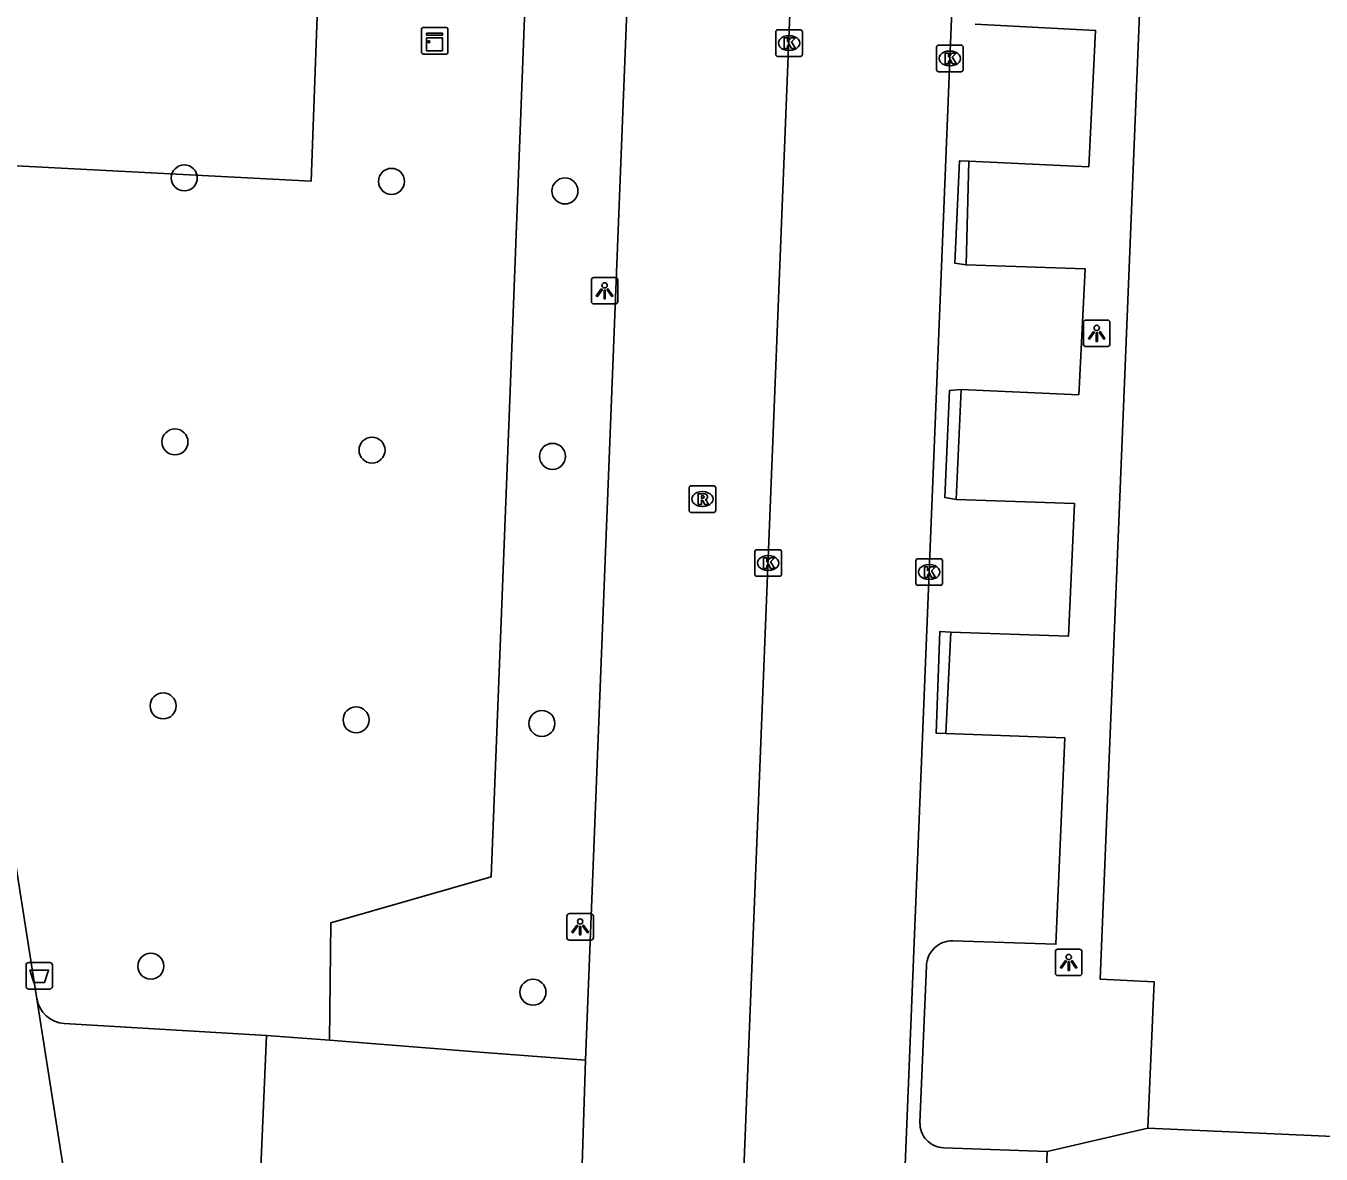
# Model space of a CAD drawing. Extents: x 160077 to 160945, y 386481 to 387498.
# Drawn here: x 160812.49 to 160861.22, y 386720.98 to 386763.42 of the extents above; entities that cross this region are included whole.
import ezdxf

# ---------------------------------------------------------------- set-up
doc = ezdxf.new("R2010")
doc.units = 0
for name, color, linetype in [('IMGEO_Afvalbak', 7, 'Continuous'), ('IMGEO_Boom', 7, 'Continuous'), ('IMGEO_Groenvoorziening', 7, 'Continuous'), ('IMGEO_Kast', 7, 'Continuous'), ('IMGEO_Kolk', 7, 'Continuous'), ('IMGEO_Lichtpunt', 7, 'Continuous'), ('IMGEO_Pand', 7, 'Continuous'), ('IMGEO_Parkeervlak_open', 7, 'Continuous'), ('IMGEO_Rijbaan_lokaal_open', 7, 'Continuous'), ('IMGEO_Rioolput', 7, 'Continuous'), ('IMGEO_Voetpad_open', 7, 'Continuous')]:
    doc.layers.add(name, color=color, linetype=linetype)

msp = doc.modelspace()

# ---------------------------------------------------------------- linework, layer by layer
at = {"layer": 'IMGEO_Afvalbak'}
for p, q in [((160812.495, 386727.285), (160812.495, 386728.085)), ((160812.495, 386728.085), (160812.495, 386727.285)), ((160812.595, 386728.185), (160813.385, 386728.185)), ((160813.385, 386728.185), (160812.595, 386728.185)), ((160813.485, 386728.085), (160813.485, 386727.285)), ((160813.485, 386727.285), (160813.485, 386728.085)), ((160813.385, 386727.185), (160812.595, 386727.185)), ((160812.595, 386727.185), (160813.385, 386727.185))]:
    msp.add_line(p, q, dxfattribs=at)
msp.add_lwpolyline([(160812.638, 386727.899), (160813.342, 386727.899), (160813.193, 386727.429), (160812.787, 386727.429), (160812.638, 386727.899)], dxfattribs=at)
for centre, start, end in [((160812.595, 386728.085), 90, 180), ((160812.595, 386728.085), 90, 180), ((160813.385, 386728.085), 0, 90), ((160813.385, 386728.085), 360, 90), ((160812.595, 386727.285), 180, 270), ((160812.595, 386727.285), 180, 270), ((160813.385, 386727.285), 270, 0), ((160813.385, 386727.285), 270, 0)]:
    msp.add_arc(centre, 0.1, start, end, dxfattribs=at)
at = {"layer": 'IMGEO_Boom'}
for centre in [(160818.448, 386757.702), (160826.243, 386757.571), (160832.77, 386757.211), (160818.097, 386747.77), (160825.511, 386747.461), (160832.301, 386747.226), (160817.65, 386737.839), (160824.912, 386737.314), (160831.902, 386737.178), (160817.19, 386728.047), (160831.566, 386727.067)]:
    msp.add_circle(centre, 0.489, dxfattribs=at)
at = {"layer": 'IMGEO_Groenvoorziening'}
for points in [[(160808.027, 386758.373), (160823.217, 386757.574), (160823.518, 386765.871)], [(160831.285, 386765.525), (160831.303, 386765.056), (160830.716, 386750), (160829.991, 386731.407), (160823.961, 386729.678), (160823.913, 386725.259)], [(160821.538, 386725.444), (160823.913, 386725.259)], [(160823.913, 386725.259), (160829.734, 386724.806), (160833.542, 386724.516)]]:
    msp.add_lwpolyline(points, dxfattribs=at)
at = {"layer": 'IMGEO_Kast'}
for p, q in [((160827.442, 386763.362), (160828.283, 386763.362)), ((160828.283, 386763.362), (160827.442, 386763.362)), ((160827.367, 386762.437), (160827.367, 386763.278)), ((160827.367, 386763.278), (160827.367, 386762.437)), ((160828.367, 386763.287), (160828.367, 386762.446)), ((160828.367, 386762.446), (160828.367, 386763.287)), ((160828.292, 386762.362), (160827.451, 386762.362)), ((160827.451, 386762.362), (160828.292, 386762.362))]:
    msp.add_line(p, q, dxfattribs=at)
for points in [[(160827.562, 386763.152), (160828.162, 386763.152), (160828.162, 386763.067), (160827.562, 386763.067), (160827.562, 386763.152)], [(160827.562, 386762.977), (160828.162, 386762.977), (160828.162, 386762.488), (160827.562, 386762.488), (160827.562, 386762.977)]]:
    msp.add_lwpolyline(points, dxfattribs=at)
msp.add_circle((160827.646, 386762.826), 0.0377, dxfattribs=at)
for centre, start, end in [((160827.445, 386763.284), 92.4484, 184.2845), ((160827.445, 386763.284), 92.4484, 184.2845), ((160828.289, 386763.284), 2.4484, 94.2845), ((160828.289, 386763.284), 2.4484, 94.2845), ((160827.445, 386762.44), 182.4484, 274.2845), ((160827.445, 386762.44), 182.4484, 274.2845), ((160828.289, 386762.44), 272.4484, 4.2845), ((160828.289, 386762.44), 272.4484, 4.2845)]:
    msp.add_arc(centre, 0.0779, start, end, dxfattribs=at)
at = {"layer": 'IMGEO_Kolk'}
for p, q in [((160840.7, 386762.347), (160840.7, 386763.199)), ((160840.775, 386763.273), (160841.627, 386763.273)), ((160841.188, 386763.053), (160841.213, 386763.053)), ((160841.701, 386763.199), (160841.701, 386762.347)), ((160841.211, 386762.493), (160841.186, 386762.493)), ((160846.751, 386761.77), (160846.751, 386762.622)), ((160846.826, 386762.696), (160847.678, 386762.696)), ((160847.239, 386762.476), (160847.264, 386762.476)), ((160847.752, 386762.622), (160847.752, 386761.77)), ((160841.627, 386762.273), (160840.775, 386762.273)), ((160847.262, 386761.916), (160847.237, 386761.916)), ((160847.678, 386761.696), (160846.826, 386761.696)), ((160839.916, 386742.788), (160839.916, 386743.64)), ((160839.991, 386743.714), (160840.843, 386743.714)), ((160840.404, 386743.494), (160840.429, 386743.494)), ((160840.917, 386743.64), (160840.917, 386742.788)), ((160846.046, 386743.375), (160846.898, 386743.375)), ((160840.427, 386742.934), (160840.402, 386742.934)), ((160845.971, 386742.449), (160845.971, 386743.301)), ((160846.459, 386743.155), (160846.484, 386743.155)), ((160846.972, 386743.301), (160846.972, 386742.449)), ((160840.843, 386742.714), (160839.991, 386742.714)), ((160846.898, 386742.375), (160846.046, 386742.375)), ((160846.482, 386742.595), (160846.457, 386742.595))]:
    msp.add_line(p, q, dxfattribs=at)
for points in [[(160840.7, 386762.347), (160840.7, 386763.199)], [(160840.775, 386763.273), (160841.627, 386763.273)], [(160841.021, 386762.973), (160841.144, 386762.973), (160841.144, 386762.822), (160841.274, 386762.973), (160841.438, 386762.973), (160841.292, 386762.822), (160841.445, 386762.573), (160841.293, 386762.573), (160841.208, 386762.737), (160841.144, 386762.67), (160841.144, 386762.573), (160841.021, 386762.573), (160841.021, 386762.973)], [(160841.701, 386763.199), (160841.701, 386762.347)], [(160846.751, 386761.77), (160846.751, 386762.622)], [(160846.826, 386762.696), (160847.678, 386762.696)], [(160847.072, 386762.396), (160847.195, 386762.396), (160847.195, 386762.245), (160847.325, 386762.396), (160847.489, 386762.396), (160847.343, 386762.245), (160847.496, 386761.996), (160847.344, 386761.996), (160847.259, 386762.16), (160847.195, 386762.093), (160847.195, 386761.996), (160847.072, 386761.996), (160847.072, 386762.396)], [(160847.752, 386762.622), (160847.752, 386761.77)], [(160841.627, 386762.273), (160840.775, 386762.273)], [(160847.678, 386761.696), (160846.826, 386761.696)], [(160839.916, 386742.788), (160839.916, 386743.64)], [(160839.991, 386743.714), (160840.843, 386743.714)], [(160840.237, 386743.414), (160840.36, 386743.414), (160840.36, 386743.263), (160840.49, 386743.414), (160840.654, 386743.414), (160840.508, 386743.263), (160840.661, 386743.014), (160840.509, 386743.014), (160840.424, 386743.178), (160840.36, 386743.111), (160840.36, 386743.014), (160840.237, 386743.014), (160840.237, 386743.414)], [(160840.917, 386743.64), (160840.917, 386742.788)], [(160846.046, 386743.375), (160846.898, 386743.375)], [(160845.971, 386742.449), (160845.971, 386743.301)], [(160846.292, 386743.075), (160846.415, 386743.075), (160846.415, 386742.924), (160846.545, 386743.075), (160846.709, 386743.075), (160846.563, 386742.924), (160846.716, 386742.675), (160846.564, 386742.675), (160846.479, 386742.839), (160846.415, 386742.772), (160846.415, 386742.675), (160846.292, 386742.675), (160846.292, 386743.075)], [(160846.972, 386743.301), (160846.972, 386742.449)], [(160840.843, 386742.714), (160839.991, 386742.714)], [(160846.898, 386742.375), (160846.046, 386742.375)]]:
    msp.add_lwpolyline(points, dxfattribs=at)
for centre, start, end in [((160840.777, 386763.197), 91.552, 178.448), ((160840.777, 386763.197), 91.552, 178.448), ((160841.625, 386763.197), 1.552, 88.448), ((160841.625, 386763.197), 1.552, 88.448), ((160840.777, 386762.349), 181.552, 268.448), ((160840.777, 386762.349), 181.552, 268.448), ((160841.625, 386762.349), 271.552, 358.448), ((160841.625, 386762.349), 271.552, 358.448), ((160846.828, 386762.62), 91.552, 178.448), ((160846.828, 386762.62), 91.552, 178.448), ((160847.676, 386762.62), 1.552, 88.448), ((160847.676, 386762.62), 1.552, 88.448), ((160846.828, 386761.772), 181.552, 268.448), ((160846.828, 386761.772), 181.552, 268.448), ((160847.676, 386761.772), 271.552, 358.448), ((160847.676, 386761.772), 271.552, 358.448), ((160839.993, 386743.638), 91.552, 178.448), ((160839.993, 386743.638), 91.552, 178.448), ((160840.841, 386743.638), 1.552, 88.448), ((160840.841, 386743.638), 1.552, 88.448), ((160846.048, 386743.299), 91.552, 178.448), ((160846.048, 386743.299), 91.552, 178.448), ((160846.896, 386743.299), 1.552, 88.448), ((160846.896, 386743.299), 1.552, 88.448), ((160839.993, 386742.79), 181.552, 268.448), ((160839.993, 386742.79), 181.552, 268.448), ((160840.841, 386742.79), 271.552, 358.448), ((160840.841, 386742.79), 271.552, 358.448), ((160846.048, 386742.451), 181.552, 268.448), ((160846.048, 386742.451), 181.552, 268.448), ((160846.896, 386742.451), 271.552, 358.448), ((160846.896, 386742.451), 271.552, 358.448)]:
    msp.add_arc(centre, 0.0765, start, end, dxfattribs=at)
for centre, major_axis, ratio, start_param, end_param in [((160841.187, 386762.773), (-0.387, 0.002), 0.722429, 4.712389, 7.853982), ((160841.212, 386762.773), (-0.39, 0.002), 0.717154, 1.570796, 4.712389), ((160847.238, 386762.196), (-0.387, 0.002), 0.722429, 4.712389, 7.853982), ((160847.263, 386762.196), (-0.39, 0.002), 0.717154, 1.570796, 4.712389), ((160840.403, 386743.214), (-0.387, 0.002), 0.722429, 4.712389, 7.853982), ((160840.428, 386743.214), (-0.39, 0.002), 0.717154, 1.570796, 4.712389), ((160846.458, 386742.875), (-0.387, 0.002), 0.722429, 4.712389, 7.853982), ((160846.483, 386742.875), (-0.39, 0.002), 0.717154, 1.570796, 4.712389)]:
    msp.add_ellipse(centre, major_axis=major_axis, ratio=ratio, start_param=start_param, end_param=end_param, dxfattribs=at)
at = {"layer": 'IMGEO_Lichtpunt'}
for p, q in [((160833.763, 386753.862), (160833.763, 386753.055)), ((160833.763, 386753.862), (160833.763, 386753.055)), ((160834.665, 386753.957), (160833.857, 386753.957)), ((160834.665, 386753.957), (160833.857, 386753.957)), ((160834.759, 386753.055), (160834.759, 386753.862)), ((160834.759, 386753.055), (160834.759, 386753.862)), ((160833.857, 386752.961), (160834.665, 386752.961)), ((160833.857, 386752.961), (160834.665, 386752.961)), ((160852.276, 386752.26), (160852.276, 386751.453)), ((160852.276, 386752.26), (160852.276, 386751.453)), ((160853.178, 386752.355), (160852.37, 386752.355)), ((160853.178, 386752.355), (160852.37, 386752.355)), ((160853.272, 386751.453), (160853.272, 386752.26)), ((160853.272, 386751.453), (160853.272, 386752.26)), ((160852.37, 386751.359), (160853.178, 386751.359)), ((160852.37, 386751.359), (160853.178, 386751.359)), ((160832.842, 386729.929), (160832.842, 386729.122)), ((160832.842, 386729.929), (160832.842, 386729.122)), ((160833.744, 386730.024), (160832.936, 386730.024)), ((160833.744, 386730.024), (160832.936, 386730.024)), ((160833.838, 386729.122), (160833.838, 386729.929)), ((160833.838, 386729.122), (160833.838, 386729.929)), ((160832.936, 386729.028), (160833.744, 386729.028)), ((160832.936, 386729.028), (160833.744, 386729.028)), ((160851.223, 386728.594), (160851.223, 386727.787)), ((160851.223, 386728.594), (160851.223, 386727.787)), ((160852.125, 386728.689), (160851.317, 386728.689)), ((160852.125, 386728.689), (160851.317, 386728.689)), ((160852.219, 386727.787), (160852.219, 386728.594)), ((160852.219, 386727.787), (160852.219, 386728.594)), ((160851.317, 386727.693), (160852.125, 386727.693)), ((160851.317, 386727.693), (160852.125, 386727.693))]:
    msp.add_line(p, q, dxfattribs=at)
for points in [[(160834.137, 386753.526), (160834.176, 386753.498), (160833.988, 386753.236), (160833.95, 386753.263), (160834.137, 386753.526)], [(160834.239, 386753.478), (160834.286, 386753.478), (160834.286, 386753.156), (160834.239, 386753.156), (160834.239, 386753.478)], [(160834.349, 386753.498), (160834.387, 386753.525), (160834.574, 386753.263), (160834.535, 386753.235), (160834.349, 386753.498)], [(160852.65, 386751.924), (160852.689, 386751.896), (160852.501, 386751.634), (160852.463, 386751.661), (160852.65, 386751.924)], [(160852.752, 386751.876), (160852.799, 386751.876), (160852.799, 386751.554), (160852.752, 386751.554), (160852.752, 386751.876)], [(160852.862, 386751.896), (160852.9, 386751.923), (160853.087, 386751.661), (160853.048, 386751.633), (160852.862, 386751.896)], [(160833.216, 386729.593), (160833.255, 386729.565), (160833.067, 386729.303), (160833.029, 386729.33), (160833.216, 386729.593)], [(160833.318, 386729.545), (160833.365, 386729.545), (160833.365, 386729.223), (160833.318, 386729.223), (160833.318, 386729.545)], [(160833.428, 386729.565), (160833.466, 386729.592), (160833.653, 386729.33), (160833.614, 386729.302), (160833.428, 386729.565)], [(160851.597, 386728.258), (160851.636, 386728.23), (160851.448, 386727.968), (160851.41, 386727.995), (160851.597, 386728.258)], [(160851.809, 386728.23), (160851.847, 386728.257), (160852.034, 386727.995), (160851.995, 386727.967), (160851.809, 386728.23)], [(160851.699, 386728.21), (160851.746, 386728.21), (160851.746, 386727.888), (160851.699, 386727.888), (160851.699, 386728.21)]]:
    msp.add_lwpolyline(points, dxfattribs=at)
for centre in [(160834.262, 386753.66), (160852.775, 386752.058), (160833.341, 386729.727), (160851.722, 386728.392)]:
    msp.add_circle(centre, 0.0994, dxfattribs=at)
for centre, start, end in [((160833.857, 386753.862), 90, 180), ((160833.857, 386753.862), 90, 180), ((160834.665, 386753.862), 0, 90), ((160834.665, 386753.862), 0, 90), ((160833.857, 386753.055), 180, 270), ((160833.857, 386753.055), 180, 270), ((160834.665, 386753.055), 270, 0), ((160834.665, 386753.055), 270, 360), ((160852.37, 386752.26), 90, 180), ((160852.37, 386752.26), 90, 180), ((160853.178, 386752.26), 0, 90), ((160853.178, 386752.26), 0, 90), ((160852.37, 386751.453), 180, 270), ((160852.37, 386751.453), 180, 270), ((160853.178, 386751.453), 270, 0), ((160853.178, 386751.453), 270, 360), ((160832.936, 386729.929), 90, 180), ((160832.936, 386729.929), 90, 180), ((160833.744, 386729.929), 0, 90), ((160833.744, 386729.929), 0, 90), ((160832.936, 386729.122), 180, 270), ((160832.936, 386729.122), 180, 270), ((160833.744, 386729.122), 270, 0), ((160833.744, 386729.122), 270, 360), ((160851.317, 386728.594), 90, 180), ((160851.317, 386728.594), 90, 180), ((160852.125, 386728.594), 0, 90), ((160852.125, 386728.594), 0, 90), ((160851.317, 386727.787), 180, 270), ((160851.317, 386727.787), 180, 270), ((160852.125, 386727.787), 270, 0), ((160852.125, 386727.787), 270, 360)]:
    msp.add_arc(centre, 0.0946, start, end, dxfattribs=at)
at = {"layer": 'IMGEO_Pand'}
for points in [[(160854.694, 386721.954), (160854.941, 386727.457), (160852.907, 386727.563), (160853.818, 386750), (160855.447, 386790.101), (160853.733, 386790.177)], [(160863.07, 386721.582), (160854.694, 386721.954)]]:
    msp.add_lwpolyline(points, dxfattribs=at)
at = {"layer": 'IMGEO_Parkeervlak_open'}
for points in [[(160833.542, 386724.516), (160834.54, 386750), (160835.977, 386786.254)], [(160813.926, 386725.893), (160821.538, 386725.444)], [(160821.538, 386725.444), (160820.414, 386699.16), (160820.1, 386692.52)], [(160833.542, 386724.516), (160832.741, 386699.397), (160832.435, 386692.071)]]:
    msp.add_lwpolyline(points, dxfattribs=at)
msp.add_arc((160813.995, 386726.998), 1.107, 189.1298, 266.4399, dxfattribs=at)
at = {"layer": 'IMGEO_Rijbaan_lokaal_open'}
for points in [[(160838.354, 386691.756), (160840.676, 386750), (160842.26, 386789.749)], [(160848.354, 386789.544), (160846.759, 386750), (160844.396, 386691.434)]]:
    msp.add_lwpolyline(points, dxfattribs=at)
at = {"layer": 'IMGEO_Rioolput'}
for p, q in [((160837.44, 386745.193), (160837.44, 386746.045)), ((160837.515, 386746.119), (160838.367, 386746.119)), ((160837.928, 386745.899), (160837.953, 386745.899)), ((160838.441, 386746.045), (160838.441, 386745.193)), ((160837.951, 386745.339), (160837.926, 386745.339)), ((160838.367, 386745.119), (160837.515, 386745.119))]:
    msp.add_line(p, q, dxfattribs=at)
for points in [[(160837.44, 386745.193), (160837.44, 386746.045)], [(160837.515, 386746.119), (160838.367, 386746.119)], [(160838.029, 386745.817), (160837.777, 386745.819), (160837.777, 386745.419)], [(160838.441, 386746.045), (160838.441, 386745.193)], [(160837.777, 386745.419), (160837.901, 386745.419), (160837.901, 386745.581), (160837.912, 386745.581)], [(160837.955, 386745.738), (160837.901, 386745.738), (160837.901, 386745.657)], [(160837.901, 386745.657), (160837.953, 386745.657)], [(160837.959, 386745.552), (160838.03, 386745.419), (160838.17, 386745.419), (160838.105, 386745.545)], [(160838.367, 386745.119), (160837.515, 386745.119)]]:
    msp.add_lwpolyline(points, dxfattribs=at)
for centre, radius, start, end in [((160837.517, 386746.043), 0.0765, 91.552, 178.448), ((160837.517, 386746.043), 0.0765, 91.552, 178.448), ((160838.028, 386745.707), 0.109, 350.3612, 89.416), ((160838.365, 386746.043), 0.0765, 1.552, 88.448), ((160838.365, 386746.043), 0.0765, 1.552, 88.448), ((160837.911, 386745.528), 0.0533, 26.0293, 88.6989), ((160837.937, 386745.846), 0.19, 274.7715, 282.9687), ((160837.961, 386745.642), 0.0964, 77.0061, 93.1865), ((160837.975, 386745.699), 0.0378, 276.6634, 79.6772), ((160838.026, 386745.707), 0.112, 277.5842, 350.9817), ((160838.01, 386745.492), 0.108, 29.5134, 73.7905), ((160837.517, 386745.195), 0.0765, 181.552, 268.448), ((160837.517, 386745.195), 0.0765, 181.552, 268.448), ((160838.365, 386745.195), 0.0765, 271.552, 358.448), ((160838.365, 386745.195), 0.0765, 271.552, 358.448)]:
    msp.add_arc(centre, radius, start, end, dxfattribs=at)
for centre, major_axis, ratio, start_param, end_param in [((160837.927, 386745.619), (-0.387, 0.002), 0.722429, 4.712389, 7.853982), ((160837.952, 386745.619), (-0.39, 0.002), 0.717154, 1.570796, 4.712389)]:
    msp.add_ellipse(centre, major_axis=major_axis, ratio=ratio, start_param=start_param, end_param=end_param, dxfattribs=at)
at = {"layer": 'IMGEO_Voetpad_open'}
for points in [[(160848.204, 386763.485), (160852.731, 386763.253), (160852.475, 386758.121), (160847.97, 386758.327)], [(160808.027, 386758.373), (160809.27, 386750), (160809.736, 386746.952), (160810.081, 386744.76), (160811.075, 386744.88), (160811.572, 386741.979), (160810.536, 386741.865), (160812.902, 386726.822)], [(160847.97, 386758.327), (160847.613, 386758.343), (160847.437, 386754.497), (160847.863, 386754.438)], [(160847.97, 386758.327), (160847.863, 386754.438)], [(160847.863, 386754.438), (160852.344, 386754.28), (160852.123, 386750), (160852.099, 386749.542), (160847.672, 386749.741)], [(160847.487, 386745.608), (160847.059, 386745.68), (160847.235, 386749.7), (160847.672, 386749.741)], [(160847.672, 386749.741), (160847.487, 386745.608)], [(160847.487, 386745.608), (160851.938, 386745.458), (160851.72, 386740.465), (160847.291, 386740.619)], [(160847.291, 386740.619), (160846.873, 386740.634), (160846.74, 386736.809), (160847.094, 386736.796)], [(160847.291, 386740.619), (160847.094, 386736.796)], [(160847.094, 386736.796), (160851.574, 386736.636), (160851.238, 386728.872), (160847.364, 386729.003)], [(160846.371, 386728.056), (160846.126, 386722.167)], [(160818.263, 386692.587), (160812.902, 386726.822)], [(160850.906, 386721.073), (160854.694, 386721.954)], [(160847.013, 386721.218), (160850.906, 386721.073)], [(160850.906, 386721.073), (160849.901, 386694.396)]]:
    msp.add_lwpolyline(points, dxfattribs=at)
for centre, radius, start, end in [((160847.339, 386728.035), 0.968, 88.5184, 178.765), ((160847.044, 386722.136), 0.918, 178.0602, 268.0716)]:
    msp.add_arc(centre, radius, start, end, dxfattribs=at)

doc.saveas('drawing.dxf')
